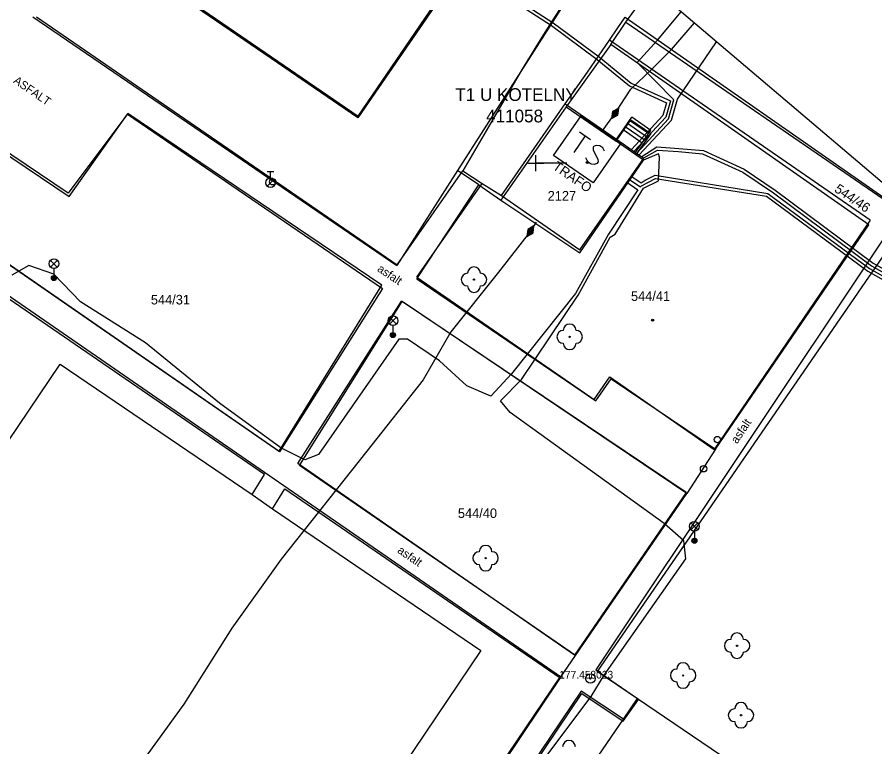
# Model space of a CAD drawing. Extents: x -540150 to -533593, y -1185082 to -1180066.
# Drawn here: x -536321.9 to -536254.6, y -1184369.3 to -1184312.1 of the extents above; entities that cross this region are included whole.
import ezdxf

# ---------------------------------------------------------------- set-up
doc = ezdxf.new("R2010")
doc.units = 0
for name, color, linetype in [('KN_HRAN_PARCEL', 7, 'Continuous'), ('KN_PARC_Č', 7, 'Continuous'), ('KN_VKP_HRAN_', 7, 'Continuous'), ('rámeček', 7, 'Continuous'), ('Vrstva 1', 7, 'Continuous'), ('Vrstva 10', 7, 'Continuous'), ('Vrstva 11', 7, 'Continuous'), ('Vrstva 19', 7, 'Continuous'), ('Vrstva 21', 7, 'Continuous'), ('Vrstva 22', 7, 'Continuous'), ('Vrstva 23', 7, 'Continuous'), ('Vrstva 25', 7, 'Continuous'), ('Vrstva 26', 7, 'Continuous'), ('Vrstva 27', 7, 'Continuous'), ('Vrstva 28', 7, 'Continuous'), ('Vrstva 31', 7, 'Continuous'), ('Vrstva 33', 7, 'Continuous'), ('Vrstva 34', 7, 'Continuous'), ('Vrstva 39', 7, 'Continuous'), ('Vrstva 4', 7, 'Continuous'), ('Vrstva 40', 7, 'Continuous'), ('Vrstva 41', 7, 'Continuous'), ('Vrstva 5', 7, 'Continuous'), ('Vrstva 59', 7, 'Continuous'), ('Vrstva 6', 7, 'Continuous')]:
    doc.layers.add(name, color=color, linetype=linetype)

# ---------------------------------------------------------------- blocks, each defined once
blk = doc.blocks.new('NN800')
at = {"layer": 'Vrstva 1'}
for points in [[(-0.442, 0.442), (0.442, -0.442)], [(-0.442, -0.442), (0.442, 0.442)]]:
    blk.add_lwpolyline(points, dxfattribs=at)
blk = doc.blocks.new('NN640')
at = {"layer": 'Vrstva 6'}
for points in [[(-1.89, 1.889), (1.889, 1.889)], [(-1.89, -1.89), (-1.89, 1.889)], [(1.889, 1.889), (1.889, -1.89)], [(-1.26, 0.787), (-0.221, 0.787)], [(-0.725, 0.787), (-0.725, -0.788)], [(1.197, 0.661), (0.945, 0.787), (0.661, 0.787), (0.409, 0.661), (0.283, 0.472), (0.283, 0.409), (0.409, 0.22), (1.133, -0.158), (1.259, -0.316), (1.259, -0.473), (1.133, -0.662), (0.913, -0.788), (0.629, -0.788), (0.503, -0.725), (0.283, -0.599)], [(1.889, -1.89), (-1.89, -1.89)]]:
    blk.add_lwpolyline(points, dxfattribs=at)
blk = doc.blocks.new('VN870')
at = {"layer": 'Vrstva 4'}
for points in [[(0, -0.25), (0.5, 0.002), (0, 0.25), (-0.5, 0.002), (0, -0.25)], [(0.37, -0.002), (0, 0.187), (-0.362, 0.002), (0, -0.187), (0.37, -0.002)], [(0.244, -0.002), (0, 0.124), (-0.252, -0.002), (0, -0.124), (0.244, -0.002)], [(0.122, -0.002), (0, 0.061), (-0.13, -0.002), (0, -0.061), (0.122, -0.002)]]:
    blk.add_lwpolyline(points, dxfattribs=at)
blk = doc.blocks.new('VN640')
at = {"layer": 'Vrstva 6'}
for points in [[(-1.89, 1.889), (1.889, 1.889)], [(-1.89, -1.89), (-1.89, 1.889)], [(1.889, 1.889), (1.889, -1.89)], [(-1.26, 0.787), (-0.221, 0.787)], [(-0.725, 0.787), (-0.725, -0.788)], [(1.197, 0.661), (0.945, 0.787), (0.661, 0.787), (0.409, 0.661), (0.283, 0.472), (0.283, 0.409), (0.409, 0.22), (1.133, -0.158), (1.259, -0.316), (1.259, -0.473), (1.133, -0.662), (0.913, -0.788), (0.629, -0.788), (0.503, -0.725), (0.283, -0.599)], [(1.889, -1.89), (-1.89, -1.89)]]:
    blk.add_lwpolyline(points, dxfattribs=at)

msp = doc.modelspace()

# ---------------------------------------------------------------- linework, layer by layer
at = {"layer": 'KN_HRAN_PARCEL'}
for p, q in [((-536277.491, -1184308.655), (-536287.351, -1184324.105)), ((-536301.471, -1184315.655), (-536310.231, -1184309.665)), ((-536274.161, -1184312.475), (-536272.146, -1184309.682)), ((-536288.691, -1184310.535), (-536295.171, -1184319.975)), ((-536320.651, -1184312.065), (-536292.111, -1184331.555)), ((-536275.351, -1184314.235), (-536274.161, -1184312.475)), ((-536274.161, -1184312.475), (-536246.385, -1184331.558)), ((-536275.351, -1184314.235), (-536278.831, -1184319.115)), ((-536255.101, -1184328.375), (-536275.351, -1184314.235)), ((-536295.171, -1184319.975), (-536301.471, -1184315.655)), ((-536278.831, -1184319.115), (-536283.971, -1184326.425)), ((-536278.831, -1184319.115), (-536274.931, -1184321.815)), ((-536327.561, -1184319.595), (-536317.811, -1184326.155)), ((-536317.811, -1184326.155), (-536313.231, -1184319.685)), ((-536313.231, -1184319.685), (-536293.251, -1184333.365)), ((-536274.931, -1184321.815), (-536273.761, -1184320.125)), ((-536273.761, -1184320.125), (-536272.211, -1184321.195)), ((-536272.211, -1184321.195), (-536273.391, -1184322.885)), ((-536277.771, -1184330.565), (-536272.781, -1184323.305)), ((-536272.781, -1184323.305), (-536273.391, -1184322.885)), ((-536287.351, -1184324.105), (-536292.111, -1184331.555)), ((-536285.701, -1184325.235), (-536287.351, -1184324.105)), ((-536290.561, -1184332.605), (-536285.701, -1184325.235)), ((-536285.701, -1184325.235), (-536283.971, -1184326.425)), ((-536301.311, -1184346.175), (-536331.411, -1184325.365)), ((-536283.971, -1184326.425), (-536277.771, -1184330.565)), ((-536302.481, -1184347.955), (-536331.391, -1184328.105)), ((-536267.131, -1184345.955), (-536255.101, -1184328.375)), ((-536253.181, -1184329.625), (-536276.411, -1184363.405)), ((-536290.561, -1184332.605), (-536276.511, -1184342.165)), ((-536293.251, -1184333.365), (-536301.311, -1184346.175)), ((-536299.751, -1184347.245), (-536291.701, -1184334.395)), ((-536269.371, -1184349.435), (-536291.701, -1184334.395)), ((-536329.061, -1184354.925), (-536318.521, -1184339.295)), ((-536318.521, -1184339.295), (-536303.471, -1184349.515)), ((-536276.511, -1184342.165), (-536275.301, -1184340.455)), ((-536275.301, -1184340.455), (-536267.131, -1184345.955)), ((-536267.131, -1184345.955), (-536269.371, -1184349.435)), ((-536278.121, -1184362.155), (-536299.751, -1184347.245)), ((-536303.471, -1184349.515), (-536302.481, -1184347.955)), ((-536303.471, -1184349.515), (-536301.861, -1184350.645)), ((-536301.861, -1184350.645), (-536300.891, -1184349.085)), ((-536300.891, -1184349.085), (-536279.301, -1184363.905)), ((-536278.121, -1184362.155), (-536269.371, -1184349.435)), ((-536301.861, -1184350.645), (-536285.541, -1184361.755)), ((-536285.541, -1184361.755), (-536317.981, -1184409.975)), ((-536279.301, -1184363.905), (-536278.121, -1184362.155)), ((-536273.161, -1184365.595), (-536276.411, -1184363.405)), ((-536279.301, -1184363.905), (-536319.601, -1184423.915)), ((-536289.881, -1184383.325), (-536277.601, -1184365.125)), ((-536277.601, -1184365.125), (-536274.381, -1184367.305)), ((-536274.381, -1184367.305), (-536273.161, -1184365.595))]:
    msp.add_line(p, q, dxfattribs=at)
at = {"layer": 'KN_VKP_HRAN_'}
msp.add_line((-536273.391, -1184322.885), (-536274.931, -1184321.815), dxfattribs=at)
at = {"layer": 'rámeček'}
msp.add_lwpolyline([(-536863.363, -1184184.148), (-536677.591, -1183965.383), (-535884.856, -1184638.563), (-536070.628, -1184857.328)], close=True, dxfattribs=at)
at = {"layer": 'Vrstva 10'}
for p, q in [((-536274.221, -1184312.095), (-536246.666, -1184331.319)), ((-536284.751, -1184320.375), (-536286.951, -1184324.145)), ((-536273.241, -1184365.515), (-536264.851, -1184371.215))]:
    msp.add_line(p, q, dxfattribs=at)
for points in [[(-536276.029, -1184306.385), (-536276.363, -1184306.887), (-536276.854, -1184307.63), (-536277.341, -1184308.375), (-536278.671, -1184310.416), (-536279.169, -1184311.181), (-536279.604, -1184311.852), (-536279.982, -1184312.44), (-536280.312, -1184312.955), (-536280.884, -1184313.86), (-536281.309, -1184314.541), (-536281.624, -1184315.054)], [(-536278.911, -1184318.885), (-536277.18, -1184316.386), (-536275.451, -1184313.885), (-536274.836, -1184312.99), (-536274.221, -1184312.095)], [(-536281.624, -1184315.054), (-536281.859, -1184315.44), (-536282.207, -1184316.021), (-536282.551, -1184316.605), (-536284.751, -1184320.375)], [(-536286.951, -1184324.145), (-536285.417, -1184325.119), (-536283.911, -1184326.075)], [(-536278.941, -1184373.855), (-536274.357, -1184367.148), (-536273.241, -1184365.515)]]:
    msp.add_lwpolyline(points, dxfattribs=at)
at = {"layer": 'Vrstva 11'}
for p, q in [((-536320.361, -1184312.065), (-536292.091, -1184331.495)), ((-536255.001, -1184328.015), (-536275.451, -1184313.885)), ((-536317.881, -1184325.895), (-536327.621, -1184319.315)), ((-536313.201, -1184319.625), (-536317.881, -1184325.895)), ((-536293.301, -1184333.115), (-536313.201, -1184319.625)), ((-536272.208, -1184320.966), (-536273.701, -1184319.935)), ((-536272.548, -1184321.459), (-536274.041, -1184320.428)), ((-536272.378, -1184321.212), (-536273.871, -1184320.181)), ((-536272.889, -1184321.953), (-536274.382, -1184320.922)), ((-536272.719, -1184321.706), (-536274.212, -1184320.675)), ((-536292.091, -1184331.495), (-536286.951, -1184324.145)), ((-536331.501, -1184325.245), (-536301.341, -1184346.125)), ((-536290.561, -1184332.475), (-536285.417, -1184325.119)), ((-536331.401, -1184327.805), (-536279.291, -1184363.795)), ((-536255.001, -1184328.015), (-536267.231, -1184345.995)), ((-536253.881, -1184329.335), (-536276.511, -1184363.275)), ((-536290.561, -1184332.475), (-536276.641, -1184342.065)), ((-536301.341, -1184346.125), (-536293.301, -1184333.115)), ((-536299.891, -1184347.095), (-536291.741, -1184334.355)), ((-536269.441, -1184349.355), (-536291.741, -1184334.355)), ((-536276.641, -1184342.065), (-536275.431, -1184340.305)), ((-536275.431, -1184340.305), (-536267.231, -1184345.995)), ((-536278.201, -1184362.115), (-536299.891, -1184347.095)), ((-536269.441, -1184349.355), (-536278.201, -1184362.115)), ((-536276.511, -1184363.275), (-536273.241, -1184365.515)), ((-536319.641, -1184423.635), (-536279.291, -1184363.795)), ((-536277.661, -1184364.955), (-536290.021, -1184383.225)), ((-536274.357, -1184367.148), (-536277.661, -1184364.955))]:
    msp.add_line(p, q, dxfattribs=at)
for points in [[(-536274.894, -1184321.661), (-536274.382, -1184320.922), (-536274.212, -1184320.675), (-536274.041, -1184320.428), (-536273.871, -1184320.181), (-536273.701, -1184319.935)], [(-536273.401, -1184322.693), (-536272.889, -1184321.953), (-536272.719, -1184321.706), (-536272.548, -1184321.459), (-536272.378, -1184321.212), (-536272.208, -1184320.966)]]:
    msp.add_lwpolyline(points, dxfattribs=at)
at = {"layer": 'Vrstva 21'}
for radius in [0.375, 0.05]:
    msp.add_circle((-536276.941, -1184363.955), radius, dxfattribs=at)
at = {"layer": 'Vrstva 22'}
for centre in [(-536286.071, -1184332.665), (-536278.571, -1184337.155), (-536285.161, -1184354.515), (-536265.441, -1184361.385), (-536269.671, -1184363.715), (-536265.131, -1184366.835)]:
    msp.add_circle(centre, 0.05, dxfattribs=at)
for centre, start, end in [((-536286.071, -1184332.165), 0, 180), ((-536286.571, -1184332.665), 90, 270), ((-536285.571, -1184332.665), 270, 90), ((-536286.071, -1184333.165), 180, 0), ((-536279.071, -1184337.155), 90, 270), ((-536278.571, -1184336.655), 0, 180), ((-536278.071, -1184337.155), 270, 90), ((-536278.571, -1184337.655), 180, 0), ((-536285.161, -1184354.015), 0, 180), ((-536285.661, -1184354.515), 90, 270), ((-536284.661, -1184354.515), 270, 90), ((-536285.161, -1184355.015), 180, 0), ((-536265.941, -1184361.385), 90, 270), ((-536265.441, -1184360.885), 0, 180), ((-536264.941, -1184361.385), 270, 90), ((-536265.441, -1184361.885), 180, 0), ((-536269.671, -1184363.215), 0, 180), ((-536270.171, -1184363.715), 90, 270), ((-536269.171, -1184363.715), 270, 90), ((-536269.671, -1184364.215), 180, 0), ((-536265.631, -1184366.835), 90, 270), ((-536265.131, -1184366.335), 0, 180), ((-536264.631, -1184366.835), 270, 90), ((-536265.131, -1184367.335), 180, 0), ((-536278.621, -1184369.315), 0, 180)]:
    msp.add_arc(centre, 0.5, start, end, dxfattribs=at)
at = {"layer": 'Vrstva 28'}
for p, q in [((-536302.271, -1184324.19), (-536301.771, -1184324.19)), ((-536302.021, -1184324.69), (-536302.021, -1184324.19)), ((-536302.279, -1184325.337), (-536301.749, -1184324.807))]:
    msp.add_line(p, q, dxfattribs=at)
for centre, radius in [((-536302.021, -1184325.065), 0.375), ((-536301.851, -1184324.995), 0.25), ((-536268.071, -1184347.505), 0.25)]:
    msp.add_circle(centre, radius, dxfattribs=at)
at = {"layer": 'Vrstva 31'}
msp.add_circle((-536266.991, -1184345.215), 0.25, dxfattribs=at)
at = {"layer": 'Vrstva 33'}
for p, q in [((-536319.266, -1184331.685), (-536318.736, -1184331.155)), ((-536319.266, -1184331.155), (-536318.736, -1184331.685)), ((-536319.001, -1184331.795), (-536319.001, -1184332.545)), ((-536292.686, -1184336.155), (-536292.156, -1184335.625)), ((-536292.686, -1184335.625), (-536292.156, -1184336.155)), ((-536292.421, -1184336.265), (-536292.421, -1184337.015)), ((-536269.056, -1184352.285), (-536268.526, -1184351.755)), ((-536269.056, -1184351.755), (-536268.526, -1184352.285)), ((-536268.791, -1184352.395), (-536268.791, -1184353.145))]:
    msp.add_line(p, q, dxfattribs=at)
for centre, radius in [((-536319.001, -1184331.42), 0.375), ((-536319.001, -1184332.545), 0.2), ((-536319.001, -1184332.545), 0.145), ((-536319.001, -1184332.545), 0.0876), ((-536292.421, -1184335.89), 0.375), ((-536292.421, -1184337.015), 0.2), ((-536292.421, -1184337.015), 0.145), ((-536292.421, -1184337.015), 0.0876), ((-536268.791, -1184352.02), 0.375), ((-536268.791, -1184353.145), 0.2), ((-536268.791, -1184353.145), 0.145), ((-536268.791, -1184353.145), 0.0876)]:
    msp.add_circle(centre, radius, dxfattribs=at)
at = {"layer": 'Vrstva 39'}
for centre, radius in [((-536277.179, -1184323.48), 0.09), ((-536277.179, -1184323.48), 0.0398), ((-536272.063, -1184335.848), 0.09), ((-536272.063, -1184335.848), 0.0398)]:
    msp.add_circle(centre, radius, dxfattribs=at)
at = {"layer": 'Vrstva 5'}
for p, q in [((-536399.601, -1184248.105), (-536295.161, -1184319.845)), ((-536295.161, -1184319.845), (-536288.671, -1184310.345)), ((-536283.911, -1184326.075), (-536278.911, -1184318.885)), ((-536277.761, -1184330.325), (-536272.761, -1184323.135)), ((-536283.911, -1184326.075), (-536277.761, -1184330.325))]:
    msp.add_line(p, q, dxfattribs=at)
for points in [[(-536353.614, -1184264.176), (-536352.841, -1184264.155), (-536351.563, -1184263.846), (-536349.657, -1184264.696), (-536340.685, -1184271.368), (-536337.15, -1184273.115), (-536336.071, -1184274.148), (-536331.947, -1184277.164), (-536326.745, -1184280.929), (-536322.484, -1184283.194), (-536321.889, -1184283.83), (-536310.905, -1184291.519), (-536307.667, -1184293.318), (-536306.774, -1184294.493), (-536301.44, -1184298.102), (-536296.164, -1184301.849), (-536292.71, -1184303.81), (-536288.61, -1184306.862), (-536279.86, -1184312.522), (-536276.264, -1184315.206), (-536273.747, -1184317.246), (-536270.671, -1184318.646), (-536271.035, -1184319.919), (-536273.507, -1184322.601)], [(-536294.225, -1184305.281), (-536292.664, -1184304.663), (-536292.261, -1184305.315), (-536289.478, -1184306.598), (-536280.002, -1184312.728), (-536276.418, -1184315.404), (-536273.875, -1184317.464), (-536270.973, -1184318.792), (-536271.259, -1184319.793), (-536273.714, -1184322.457)], [(-536273.3, -1184322.745), (-536270.811, -1184320.045), (-536270.391, -1184318.575), (-536273.281, -1184315.635), (-536271.681, -1184313.885), (-536269.826, -1184311.652)], [(-536275.001, -1184319.615), (-536273.781, -1184317.738), (-536272.121, -1184316.153), (-536270.591, -1184314.623), (-536268.785, -1184312.537)], [(-536273.122, -1184322.869), (-536270.585, -1184320.163), (-536270.111, -1184318.504), (-536267.047, -1184314.012)], [(-536278.911, -1184318.885), (-536274.894, -1184321.661), (-536273.401, -1184322.693), (-536272.761, -1184323.135)], [(-536276.001, -1184321.005), (-536275.001, -1184319.615)], [(-536272.915, -1184323.013), (-536271.731, -1184322.262), (-536269.999, -1184322.371), (-536268.078, -1184322.553), (-536264.899, -1184324.001), (-536262.448, -1184325.663), (-536254.779, -1184331.378), (-536247.153, -1184335.676), (-536243.167, -1184338.38), (-536238.012, -1184341.571), (-536235.304, -1184342.926), (-536235.097, -1184343.807), (-536235.177, -1184344.628), (-536235.777, -1184349.679), (-536236.084, -1184352.381), (-536236.497, -1184356.031), (-536236.588, -1184356.819), (-536236.79, -1184357.466), (-536236.962, -1184358.914), (-536236.955, -1184359.908), (-536237.206, -1184363.076), (-536237.86, -1184369.972)], [(-536272.749, -1184323.128), (-536271.671, -1184322.525), (-536270.023, -1184322.619), (-536268.144, -1184322.797), (-536265.003, -1184324.229), (-536262.594, -1184325.867), (-536254.914, -1184331.589), (-536247.285, -1184335.889), (-536243.303, -1184338.59), (-536238.138, -1184341.787), (-536235.576, -1184343.082), (-536235.345, -1184343.783), (-536235.425, -1184344.602), (-536236.025, -1184349.651), (-536236.332, -1184352.362), (-536236.747, -1184356.011), (-536236.8, -1184356.481), (-536236.83, -1184356.737), (-536237.838, -1184356.91), (-536237.971, -1184356.864), (-536237.927, -1184355.921)], [(-536281.761, -1184371.875), (-536276.891, -1184365.375), (-536275.851, -1184363.685), (-536269.471, -1184354.575), (-536269.621, -1184353.155), (-536271.161, -1184351.796), (-536283.241, -1184343.095), (-536283.991, -1184342.185), (-536282.341, -1184340.495), (-536277.891, -1184333.895), (-536275.381, -1184329.345), (-536274.993, -1184329.111), (-536272.767, -1184325.502), (-536271.606, -1184324.911), (-536271.521, -1184323.065), (-536271.6, -1184322.807), (-536272.897, -1184323.35)], [(-536273.758, -1184324.546), (-536272.957, -1184325.079), (-536272.658, -1184324.858), (-536271.872, -1184324.486), (-536263.031, -1184325.905), (-536255.048, -1184331.801), (-536247.417, -1184336.101), (-536243.439, -1184338.8), (-536238.264, -1184342.003), (-536232.701, -1184344.775), (-536229.981, -1184345.488)], [(-536274.091, -1184325.035), (-536273.215, -1184325.628), (-536275.527, -1184329.091), (-536278.105, -1184333.764), (-536283.121, -1184340.045), (-536284.741, -1184341.805), (-536286.631, -1184341.005), (-536288.771, -1184339.025), (-536291.271, -1184337.335), (-536291.951, -1184337.345), (-536298.271, -1184346.385), (-536299.321, -1184346.795), (-536301.211, -1184345.855), (-536306.011, -1184342.355), (-536311.831, -1184337.615), (-536316.921, -1184334.405), (-536319.001, -1184332.235), (-536320.971, -1184331.555), (-536322.301, -1184332.325)], [(-536273.923, -1184324.797), (-536273.015, -1184325.391), (-536272.943, -1184325.311), (-536271.83, -1184324.744), (-536263.146, -1184326.131), (-536255.183, -1184332.012), (-536247.549, -1184336.314), (-536243.575, -1184339.01), (-536238.39, -1184342.219), (-536232.804, -1184345.048), (-536229.572, -1184345.835)], [(-536281.191, -1184328.165), (-536281.651, -1184328.865)], [(-536281.651, -1184328.865), (-536284.155, -1184332.074), (-536287.874, -1184336.757), (-536290.05, -1184340.535), (-536294.472, -1184346.111), (-536301.185, -1184354.587), (-536305.05, -1184360.008), (-536308.812, -1184365.977), (-536313.908, -1184373.006), (-536318.207, -1184379.215), (-536322.707, -1184384.666)]]:
    msp.add_lwpolyline(points, dxfattribs=at)
at = {"layer": 'Vrstva 59'}
msp.add_lwpolyline([(-536278.8, -1184323.53), (-536281.213, -1184323.53)], dxfattribs=at)

# ---------------------------------------------------------------- block references
at = {"layer": 'Vrstva 19'}
for p, rotation in [((-536275.001, -1184319.615), -125.7321637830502), ((-536281.651, -1184328.865), 56.68936909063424)]:
    msp.add_blockref('VN870', p, dxfattribs=dict(at, rotation=rotation))
at = {"layer": 'Vrstva 25', "rotation": -34.64668053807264}
for name in ['NN640', 'VN640']:
    msp.add_blockref(name, (-536277.197, -1184322.45), dxfattribs=at)
at = {"layer": 'Vrstva 34', "rotation": 44.99999995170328}
msp.add_blockref('NN800', (-536281.213, -1184323.53), dxfattribs=at)

# ---------------------------------------------------------------- texts
at = {"layer": 'KN_PARC_Č'}
msp.add_text('544/46', height=0.75, rotation=325.8, dxfattribs=at).set_placement((-536257.871, -1184325.725))
for s, p in [('2127', (-536280.291, -1184326.465)), ('544/31', (-536311.401, -1184334.615)), ('544/41', (-536273.761, -1184334.335)), ('544/40', (-536287.331, -1184351.365))]:
    msp.add_text(s, height=0.75, dxfattribs=at).set_placement(p)
at = {"layer": 'Vrstva 22'}
msp.add_text('177.45 ', height=0.6, dxfattribs=at).set_placement((-536279.384, -1184363.955))
at = {"layer": 'Vrstva 23'}
msp.add_text('8023', height=0.6, dxfattribs=at).set_placement((-536276.941, -1184363.955))
at = {"layer": 'Vrstva 26'}
msp.add_text('411058', height=1, dxfattribs=at).set_placement((-536285.116, -1184320.334))
msp.add_text('411058', height=1, dxfattribs=at).set_placement((-536285.116, -1184320.334))
at = {"layer": 'Vrstva 27'}
msp.add_text('T1 U KOTELNY', height=1, dxfattribs=at).set_placement((-536287.529, -1184318.654))
msp.add_text('T1 U KOTELNY', height=1, dxfattribs=at).set_placement((-536287.529, -1184318.654))
at = {"layer": 'Vrstva 40'}
for s, rotation, p in [('ASFALT', 325.49922, (-536322.235, -1184317.193)), ('asfalt', 326.07342, (-536293.706, -1184331.961)), ('asfalt', 56.30604, (-536265.444, -1184345.591)), ('asfalt', 325.36893, (-536292.129, -1184354.037))]:
    msp.add_text(s, height=0.65, rotation=rotation, dxfattribs=at).set_placement(p)
at = {"layer": 'Vrstva 41'}
msp.add_text('TRAFO', height=0.75, rotation=325.35331, dxfattribs=at).set_placement((-536279.952, -1184323.949))

doc.saveas('drawing.dxf')
